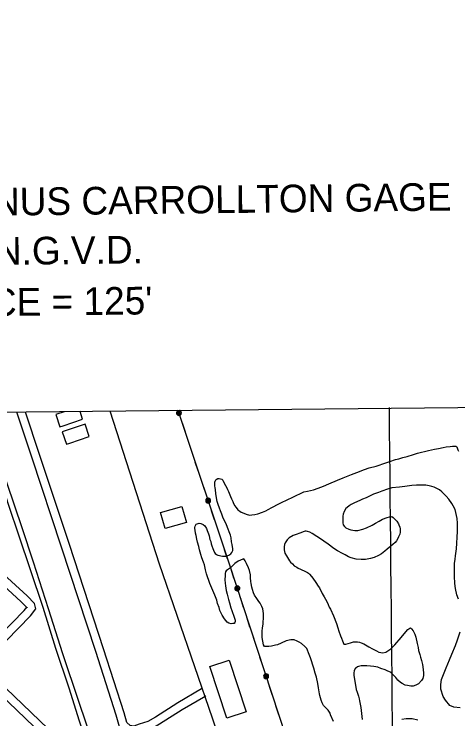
# Model space of a CAD drawing. Extents: x 3625074 to 3663148, y 511451 to 537151.
# Drawn here: x 3638362 to 3639965, y 530563 to 533109 of the extents above; entities that cross this region are included whole.
import ezdxf

# ---------------------------------------------------------------- set-up
doc = ezdxf.new("R2010")
doc.units = 0
for name, color, linetype in [('V-ANNO-SYMB', 7, 'Continuous'), ('V-BLDG-OTLN', 7, 'Continuous'), ('V-GRID-MAJR', 7, 'Continuous'), ('V-ROAD-CNTR', 7, 'Continuous'), ('V-SITE-VEGE', 7, 'Continuous'), ('V-TOPO-SHOR', 7, 'Continuous'), ('V-UTIL-LINE', 7, 'Continuous')]:
    doc.layers.add(name, color=color, linetype=linetype)

msp = doc.modelspace()

# ---------------------------------------------------------------- linework, layer by layer
at = {"layer": 'V-ANNO-SYMB'}
msp.add_lwpolyline([(3635134.1, 534859.2), (3646887.7, 534977.1), (3646920, 531757), (3635166.4, 531639)], close=True, dxfattribs=at)
at = {"layer": 'V-BLDG-OTLN'}
for p, q in [((3638543.3, 531672.9), (3638512.7, 531662.6)), ((3638512.7, 531662.6), (3638527.7, 531618)), ((3638600.4, 531673.5), (3638543.3, 531672.9)), ((3638609.7, 531645.6), (3638600.4, 531673.5)), ((3638539.3, 531621.9), (3638609.7, 531645.6)), ((3638527.7, 531618), (3638539.3, 531621.9))]:
    msp.add_line(p, q, dxfattribs=at)
for points in [[(3638562.9, 531559.7), (3638633.3, 531583.4), (3638618.3, 531628), (3638536.2, 531600.4), (3638551.2, 531555.8)], [(3638890.8, 531309.1), (3638967.7, 531331), (3638984.4, 531272.5), (3638907.5, 531250.5)], [(3639130.5, 530566.5), (3639069.4, 530753), (3639139.4, 530775.9), (3639200.6, 530589.4)]]:
    msp.add_lwpolyline(points, close=True, dxfattribs=at)
at = {"layer": 'V-GRID-MAJR'}
msp.add_spline([(3639863.3, 516966), (3639803.4, 523023.6), (3639743.5, 529084.3), (3639717.7, 531688.3)], degree=3, dxfattribs=at)
at = {"layer": 'V-ROAD-CNTR'}
for points in [[(3639054.4, 530645.9), (3638969.6, 530596.3), (3638887.9, 530544.3), (3638856.7, 530526.6), (3638824.1, 530516.4), (3638798.1, 530505.4), (3638767.4, 530512), (3638743.4, 530534.3), (3638731.3, 530576.6), (3638656.9, 530807.1), (3638533.3, 531183.4), (3638425.6, 531508.8), (3638371.8, 531671.2)], [(3639039.2, 530671.8), (3638953.9, 530621.9), (3638872.4, 530570), (3638844.7, 530554.3), (3638813.7, 530544.6), (3638795.1, 530536.7), (3638781.8, 530539.6), (3638769.9, 530550.6), (3638760, 530585.3), (3638685.4, 530816.4), (3638561.8, 531192.8), (3638454.1, 531518.3), (3638403.3, 531671.5)], [(3641281.6, 525841.1), (3641098.9, 526012), (3640826, 526257.4), (3640580.6, 526480.9), (3640429.4, 526617.6), (3640415.2, 526626), (3640366.9, 526684.8), (3640332.1, 526773.7), (3640230.2, 527097), (3640103.9, 527473.5), (3639951.7, 527944.2), (3639780.8, 528466.5), (3639584.8, 529066.7), (3639366.2, 529720.6), (3639078.6, 530566.1), (3638887.8, 531122.3), (3638708.6, 531674.6)], [(3638246.1, 530755.7), (3638421.5, 530935.4), (3638441.1, 530960.4), (3638436, 530979.7), (3638409, 531008), (3638280.6, 531124.8), (3638034.2, 531360.7), (3637973.9, 531417.5)], [(3638224.2, 530776.3), (3638398.9, 530955.1), (3638408.3, 530967.2), (3638409, 530964.6), (3638388, 530986.5), (3638260.1, 531102.9), (3638013.5, 531338.9), (3637953, 531396)], [(3638246.1, 530755.7), (3638362.8, 530645.7), (3638638.6, 530380.7)], [(3638225.1, 530734.2), (3638342.1, 530624), (3638617.8, 530359.1)]]:
    msp.add_lwpolyline(points, dxfattribs=at)
at = {"layer": 'V-SITE-VEGE'}
for points in [[(3639259.8, 531310), (3639271.3, 531314.7), (3639280.5, 531320), (3639293.1, 531326.5), (3639300.6, 531330.6), (3639310.9, 531336.4), (3639318.4, 531340), (3639328.7, 531345.3), (3639368.9, 531364.7), (3639383.3, 531371.2), (3639394.2, 531376.5), (3639409.1, 531383), (3639422.3, 531385.4), (3639444.2, 531390.8), (3639460.9, 531396.8), (3639479.3, 531403.9), (3639498.8, 531412.7), (3639530.4, 531425.7), (3639550.5, 531433.4), (3639581, 531445.9), (3639600.5, 531453.5), (3639628.1, 531463.6), (3639645.4, 531469.6), (3639669.5, 531476.7), (3639705.2, 531488.6), (3639719, 531492.8), (3639739.7, 531499.9), (3639752.4, 531502.9), (3639766.2, 531507.1), (3639781.7, 531511.3), (3639804.7, 531518.5), (3639819.1, 531523.2), (3639858.8, 531532.8), (3639881.3, 531537.1), (3639895.1, 531539.5), (3639911.8, 531543.7), (3639922.7, 531545.6), (3639937.1, 531547.5), (3639946.4, 531548.1), (3639958.5, 531548.2), (3639962, 531545.4), (3639965, 531535.6), (3639967.9, 531529.9)], [(3639131.6, 530912.9), (3639121.7, 530924.9), (3639114, 530938.1), (3639105.8, 530954.8), (3639102.8, 530965.7), (3639096.9, 530980.1), (3639093.9, 530991.6), (3639087.4, 531010), (3639069.6, 531051.9), (3639056.6, 531087.6), (3639053, 531101.4), (3639049.4, 531119.2), (3639046.4, 531129.6), (3639040.5, 531145.1), (3639036.3, 531156.6), (3639032.1, 531173.9), (3639029.7, 531185.4), (3639024.9, 531202.1), (3639022.5, 531213), (3639019.5, 531225.7), (3639017.7, 531233.7), (3639015.8, 531244.7), (3639015.2, 531250.4), (3639015.1, 531255.1), (3639016.3, 531259.1), (3639019.6, 531266.1), (3639023.1, 531268.4), (3639031.1, 531270.2), (3639036.9, 531269.1), (3639045.6, 531265.2), (3639050.8, 531261.2), (3639056.7, 531250.8), (3639059.7, 531243.4), (3639063.8, 531231.9), (3639066.8, 531224.4), (3639069.8, 531211.7), (3639072.8, 531203.7), (3639074, 531195.1), (3639077, 531188.7), (3639079.9, 531178.4), (3639082.3, 531172.6), (3639085.8, 531164.6), (3639088.2, 531160.6), (3639093.4, 531156.6), (3639098.1, 531154.9), (3639114.8, 531151), (3639127.5, 531151.2), (3639134.4, 531153), (3639137.3, 531154.1), (3639141.3, 531157.6), (3639144.7, 531160), (3639148.2, 531164.1), (3639152.1, 531171.6), (3639152.1, 531177.4), (3639150.2, 531192.9), (3639147.8, 531203.3), (3639145.9, 531217.1), (3639144.1, 531226.3), (3639138.8, 531239), (3639135.8, 531248.2), (3639129.3, 531263.7), (3639116.3, 531291.8), (3639112.2, 531303.3), (3639108, 531314.2), (3639103.9, 531324), (3639099.1, 531337.8), (3639096.1, 531348.2), (3639091.3, 531376.4), (3639089.4, 531391.4), (3639088.7, 531397.7), (3639087.5, 531405.2), (3639086.9, 531411), (3639086.8, 531418.5), (3639088.5, 531422.5), (3639090.8, 531427.2), (3639092.5, 531428.3), (3639098.2, 531431.3), (3639103.4, 531431.3), (3639112.1, 531429.1), (3639116.2, 531425.1), (3639120.9, 531415.3), (3639130.3, 531398.1), (3639132.6, 531392.4), (3639136.2, 531384.3), (3639144.4, 531366.5), (3639147.4, 531358.5), (3639152.1, 531348.1), (3639155.1, 531340.7), (3639159.2, 531332.6), (3639162.7, 531327.5), (3639167.4, 531321.8), (3639170.9, 531317.8), (3639177.3, 531313.8), (3639182.5, 531310.4), (3639192.3, 531306.4), (3639200.5, 531302.5), (3639212.6, 531299.7), (3639220.7, 531299.8), (3639232.2, 531301), (3639242.6, 531304), (3639259.8, 531310)], [(3639967.4, 530996.2), (3639962.1, 531011.7), (3639957.2, 531034.1), (3639954.2, 531052), (3639952.7, 531079.1), (3639952.6, 531094.7), (3639953, 531114.3), (3639953.4, 531124.7), (3639955, 531139.7), (3639956.6, 531151.8), (3639959.8, 531177.8), (3639961.4, 531198.6), (3639962.3, 531219.4), (3639963.8, 531240.2), (3639963.5, 531270.8), (3639962.8, 531287.5), (3639958.5, 531308.2), (3639955, 531319.2), (3639948.5, 531332.9), (3639943.2, 531341.5), (3639932.7, 531357), (3639922.8, 531367.9), (3639907.6, 531383.3), (3639898.9, 531390.1), (3639879.2, 531399.8), (3639871.1, 531403.1), (3639861.8, 531405.4), (3639849.1, 531407), (3639836.4, 531407.4), (3639815.6, 531407.2), (3639798.9, 531406.5), (3639774.1, 531402.8), (3639754.5, 531400.3), (3639726.9, 531397.7), (3639711.3, 531393.5), (3639690.1, 531385.8), (3639678, 531381), (3639660.7, 531375.1), (3639651, 531369.8), (3639633.8, 531362.1), (3639621.1, 531356.8), (3639613.1, 531353.3), (3639600.4, 531347.4), (3639592.4, 531343.8), (3639580.3, 531338), (3639572.9, 531333.3), (3639564.9, 531327.4), (3639560.9, 531323.3), (3639554.6, 531312.9), (3639551.3, 531303), (3639549.6, 531295), (3639549.1, 531285.1), (3639549.3, 531271.3), (3639551.1, 531263.8), (3639555.2, 531258.1), (3639561, 531252.9), (3639571.4, 531248.4), (3639578.9, 531246.2), (3639592.8, 531243.5), (3639604.3, 531243.6), (3639622.2, 531248.9), (3639634.8, 531253.7), (3639655.5, 531263.1), (3639668.1, 531270.7), (3639681.3, 531277.8), (3639693.4, 531284.8), (3639709.5, 531291.3), (3639718.1, 531293.7), (3639726.7, 531293.8), (3639732, 531291), (3639744.2, 531277.8), (3639750.7, 531268.1), (3639752.4, 531264.6), (3639756, 531256), (3639756.6, 531250.3), (3639756.7, 531243.9), (3639757.3, 531238.2), (3639756.2, 531230.1)], [(3639756.2, 531230.1), (3639753.4, 531225.4), (3639751.1, 531220.8), (3639748.9, 531215), (3639743.2, 531206.3), (3639738.6, 531200.5), (3639730, 531192.9), (3639723.2, 531187), (3639710, 531176.5), (3639702, 531168.9), (3639688.8, 531159), (3639679.1, 531153.1), (3639662.4, 531146.6), (3639649.8, 531142.5), (3639631.3, 531139.4), (3639616.3, 531139.3), (3639597.9, 531140.8), (3639579.9, 531144.7), (3639570.7, 531148.6), (3639558.5, 531155.4), (3639548.6, 531161.1), (3639530.6, 531170.7), (3639516.7, 531179.2), (3639496.9, 531194), (3639465.6, 531215.7), (3639455.7, 531221.9), (3639439.4, 531233.3), (3639430.2, 531237.2), (3639421.5, 531240.6), (3639417.4, 531241.1), (3639414, 531241.1), (3639409.9, 531240.5), (3639393.8, 531234.6), (3639381.2, 531229.2), (3639370.3, 531225.1), (3639355.4, 531216.9), (3639348.5, 531210.5), (3639341.1, 531199.4), (3639338.9, 531193.1), (3639337.2, 531185), (3639337.3, 531174), (3639339.1, 531167.7), (3639340.3, 531161.3), (3639345.6, 531152.2), (3639357.3, 531134.4), (3639360.3, 531129.8), (3639367.8, 531122.9), (3639374.2, 531116.7), (3639383.5, 531111), (3639388.2, 531107.6), (3639396.9, 531103.6), (3639415.4, 531095.7), (3639421.8, 531091.8), (3639425.8, 531089.5), (3639429.3, 531086.1), (3639436.9, 531078.1), (3639441.6, 531071.7), (3639452.7, 531056.3), (3639460.9, 531043.1), (3639465, 531036.2), (3639475, 531016.7), (3639482.7, 531004.1), (3639486.8, 530996), (3639493.2, 530985.1), (3639496.8, 530975.9), (3639500.9, 530966.7), (3639505, 530959.9), (3639515.7, 530935.2), (3639526.9, 530907.6), (3639532.2, 530892.1), (3639535.8, 530880), (3639541.8, 530862.7), (3639545.3, 530854.7), (3639548.3, 530844.9), (3639551.2, 530839.2), (3639553.6, 530833.4), (3639561.1, 530833.5), (3639577.8, 530838.3), (3639588.7, 530841.3), (3639602.5, 530841.4), (3639609.5, 530840.9), (3639616.4, 530838.6), (3639625.1, 530834.1), (3639643.1, 530823.3), (3639656.5, 530816), (3639671, 530808.6), (3639680.2, 530804.7), (3639694.1, 530802.5), (3639704.5, 530804.9), (3639723.4, 530816.6), (3639737.7, 530831.2), (3639759.9, 530856.8), (3639770.7, 530870.8), (3639784.4, 530885.9), (3639791.3, 530890.6), (3639793.6, 530891.7), (3639797.7, 530888.3), (3639803.5, 530880.9), (3639810, 530868.8), (3639813.6, 530858.5), (3639817.8, 530835.4)], [(3639515.4, 530554.4), (3639505.3, 530578.5), (3639503.5, 530583.7), (3639496.5, 530595.1), (3639491.3, 530599.7), (3639484.9, 530606.6), (3639479.6, 530611.7), (3639474.9, 530621.5), (3639471.3, 530631.2), (3639467.1, 530647.9), (3639465.3, 530654.3), (3639462.2, 530675.6), (3639459.8, 530691.1), (3639454.4, 530713.6), (3639450.2, 530728.5), (3639444.8, 530746.9), (3639441.8, 530757.9), (3639435.9, 530772.8), (3639432.3, 530784.3), (3639425.2, 530802.1), (3639422.2, 530811.3), (3639419.9, 530817.1), (3639412.3, 530825.1), (3639400.1, 530835.4), (3639392, 530841), (3639384.4, 530844.4), (3639374, 530848.4), (3639368.2, 530848.9), (3639361.3, 530848.8), (3639344.6, 530845.8), (3639327.4, 530836.4), (3639314.2, 530831), (3639306.1, 530829.8), (3639292.3, 530826.2), (3639282.5, 530824.4), (3639266.9, 530824.2), (3639262.8, 530830.5), (3639258.5, 530857), (3639258.3, 530881.3), (3639259.3, 530891.1), (3639261.5, 530906.1), (3639263, 530932.7), (3639262.8, 530944.2), (3639260.4, 530960.3), (3639256.8, 530969.5), (3639250.9, 530981), (3639245.7, 530987.9), (3639238.7, 530997.6), (3639231, 531010.2), (3639227.5, 531018.3), (3639223.3, 531030.4), (3639220.9, 531039.6), (3639218.5, 531052.2), (3639217.3, 531059.7), (3639216.6, 531073), (3639215.9, 531083.4), (3639212.3, 531098.9), (3639208.7, 531108.7), (3639201.6, 531124.8), (3639196.9, 531134), (3639191.7, 531142), (3639188.2, 531140.8), (3639172.1, 531132.6), (3639159.5, 531124.4), (3639148.7, 531113.9), (3639143.5, 531108.6), (3639137.2, 531104.5), (3639133.2, 531102.2), (3639128, 531098.1), (3639126.3, 531094.6), (3639125.2, 531088.8), (3639124.2, 531080.7), (3639123.8, 531065.1), (3639124.4, 531053.6), (3639126.3, 531043.8), (3639128.2, 531027.1), (3639131.8, 531013.9), (3639136.6, 530994.3), (3639140.1, 530982.8), (3639144.9, 530965), (3639149.1, 530955.2), (3639157.4, 530931), (3639160.4, 530919.5), (3639161, 530915.5), (3639159.3, 530910.9), (3639157, 530908), (3639151.9, 530907.3), (3639146.7, 530906.1), (3639138, 530908.9), (3639131.6, 530912.9)], [(3639973.6, 530602.7), (3639950.5, 530606), (3639936.6, 530611.6), (3639920.8, 530631.1), (3639912, 530643.7), (3639904.3, 530670.1), (3639903.5, 530688), (3639905.6, 530705.9), (3639915.2, 530730.2), (3639922.5, 530748.2), (3639934.9, 530777.2), (3639944, 530796.9), (3639956.4, 530828.2), (3639963.7, 530848.4), (3639973.2, 530877.9)], [(3639817.8, 530835.4), (3639821.4, 530821.1), (3639823.3, 530810.1), (3639827.4, 530796.3), (3639830.4, 530785.9), (3639834, 530774.4), (3639837.6, 530760.1), (3639840.1, 530741.6), (3639840.8, 530728.9), (3639840.9, 530719.7), (3639838.1, 530708.7), (3639833.6, 530701.7), (3639822.7, 530690.1), (3639813, 530685.4), (3639803.2, 530681.8), (3639795.7, 530681.7), (3639783.6, 530683.4), (3639775.4, 530685.6), (3639764.4, 530690.7), (3639757.5, 530695.2), (3639748.2, 530703.2), (3639740.6, 530712.4), (3639731.8, 530722.7), (3639723.7, 530730.7), (3639710.3, 530737.4), (3639702.2, 530740.3), (3639687.2, 530745.9), (3639676.2, 530749.8), (3639661.1, 530752.5), (3639649.6, 530753.6), (3639636.9, 530755.2), (3639621.3, 530755), (3639616.1, 530754.4), (3639606.3, 530752.6), (3639602.3, 530750.8), (3639596.6, 530746.7), (3639594.3, 530745), (3639590.3, 530736.8), (3639589.8, 530729.3), (3639589.9, 530721.3), (3639597.9, 530670), (3639600.9, 530660.2), (3639606.8, 530645.8), (3639609.2, 530636.1), (3639610.4, 530628), (3639614.7, 530604.4), (3639619.7, 530561.7)], [(3639762.8, 530562.6), (3639778.9, 530565), (3639800.3, 530565.2), (3639820.5, 530559.7)]]:
    msp.add_lwpolyline(points, dxfattribs=at)
at = {"layer": 'V-TOPO-SHOR'}
for points in [[(3638444.5, 529912.8), (3638431.2, 529920.5), (3638519.5, 530055.1), (3638601.8, 530181.6), (3638659, 530267.6), (3638682.8, 530301.1), (3638684.8, 530312.8), (3638679.7, 530326.2), (3638639.8, 530430.6), (3638597.9, 530555.4), (3638560.6, 530674.3), (3638513.1, 530817.3), (3638466.9, 530965.5), (3638421.6, 531101.4), (3638380.8, 531222.7), (3638343.4, 531334.1), (3638298.2, 531470), (3638257.1, 531611.7), (3638236.1, 531669.8)], [(3638444.5, 529912.8), (3638530.4, 530043.9), (3638610.4, 530169.2), (3638676.5, 530266.2), (3638690.2, 530282.9), (3638694.3, 530288.1), (3638697.3, 530292.2), (3638698.5, 530295.6), (3638699.1, 530299.1), (3638698.7, 530307.3), (3638684.8, 530355.9), (3638649.7, 530465.5), (3638595.5, 530626), (3638538.5, 530798.3), (3638486.6, 530960.5), (3638432, 531129.3), (3638391.2, 531252.9), (3638337.6, 531413.5), (3638281.8, 531587.5), (3638254, 531670)]]:
    msp.add_lwpolyline(points, dxfattribs=at)
at = {"layer": 'V-UTIL-LINE'}
for points in [[(3638954.7, 531677), (3638951.7, 531675.3), (3638949.6, 531672.5), (3638948.7, 531669.1), (3638949.1, 531665.7), (3638950.8, 531662.6), (3638953.6, 531660.5), (3638957, 531659.5), (3638960.5, 531660), (3638963.5, 531661.7), (3638965.7, 531664.5), (3638966.6, 531667.9), (3638966.2, 531671.4)], [(3638957.6, 531668.5), (3638959.4, 531670.8), (3638957, 531670.9), (3638955.4, 531668.6), (3638956.7, 531666), (3638959.9, 531666.9), (3638962.1, 531671.1), (3638959.2, 531674.2), (3638954.4, 531673.9), (3638952.1, 531669.9), (3638952.6, 531665.5), (3638956.7, 531662.9), (3638962, 531664.4), (3638966.2, 531671.4), (3638964.4, 531674.4), (3638961.7, 531676.6), (3638959.8, 531677.1)], [(3646463.5, 521294.4), (3643690.2, 523896.2), (3642430.9, 525039.6), (3641157.8, 526208.7), (3640560, 526745.2), (3640328.9, 527487.9), (3640092.7, 528208), (3639626.2, 529640.2), (3639138.7, 531125.2), (3638954.8, 531677)], [(3638980.7, 531599.3), (3638970, 531631.5)], [(3639004.1, 531529.1), (3638993.4, 531561.3)], [(3639027.5, 531458.9), (3639016.8, 531491.1)], [(3639050.9, 531388.6), (3639040.2, 531420.9)], [(3639063.3, 531351.7), (3639065, 531354), (3639062.7, 531354), (3639061.1, 531351.8), (3639062.3, 531349.1), (3639065.6, 531350.1), (3639067.8, 531354.2), (3639064.8, 531357.3), (3639060, 531357.1), (3639057.7, 531353.1), (3639058.2, 531348.6), (3639062.3, 531346.1), (3639067.6, 531347.5), (3639071.8, 531354.5), (3639070.1, 531357.5), (3639067.3, 531359.7), (3639063.9, 531360.6), (3639060.4, 531360.2), (3639057.4, 531358.4), (3639055.2, 531355.7), (3639054.3, 531352.3), (3639054.7, 531348.8), (3639056.5, 531345.8), (3639059.2, 531343.6), (3639062.6, 531342.7), (3639066.1, 531343.1), (3639069.1, 531344.9), (3639071.3, 531347.6), (3639072.2, 531351), (3639071.8, 531354.5)], [(3639086.3, 531282.4), (3639075.6, 531314.7)], [(3639109.7, 531212.2), (3639099, 531244.4)], [(3639133.1, 531142), (3639122.4, 531174.2)], [(3639156.3, 531071.7), (3639145.7, 531104)], [(3639168.5, 531034.7), (3639170.2, 531036.9), (3639167.9, 531037), (3639166.3, 531034.8), (3639167.5, 531032.1), (3639170.8, 531033), (3639173, 531037.2), (3639170.1, 531040.3), (3639165.2, 531040.1), (3639163, 531036.1), (3639163.4, 531031.6), (3639167.5, 531029.1), (3639172.8, 531030.5), (3639177, 531037.5), (3639175.3, 531040.5), (3639172.5, 531042.7), (3639169.1, 531043.6), (3639165.7, 531043.2), (3639162.6, 531041.5), (3639160.4, 531038.7), (3639159.5, 531035.3), (3639159.9, 531031.8), (3639161.6, 531028.8), (3639164.4, 531026.6), (3639167.8, 531025.7), (3639171.3, 531026.1), (3639174.3, 531027.8), (3639176.5, 531030.6), (3639177.4, 531034), (3639177, 531037.5)], [(3639191.2, 530965.3), (3639180.6, 530997.6)], [(3639214.3, 530895), (3639203.7, 530927.3)], [(3639237.4, 530824.7), (3639226.8, 530857)], [(3639260.5, 530754.4), (3639249.9, 530786.7)], [(3639272.6, 530717.3), (3639274.4, 530719.6), (3639272, 530719.7), (3639270.4, 530717.5), (3639271.6, 530714.8), (3639274.9, 530715.7), (3639277.1, 530719.8), (3639274.2, 530723), (3639269.4, 530722.7), (3639267.1, 530718.8), (3639267.5, 530714.3), (3639271.6, 530711.7), (3639277, 530713.1), (3639281.2, 530720.1), (3639279.4, 530723.2), (3639276.7, 530725.3), (3639273.3, 530726.3), (3639269.8, 530725.9), (3639266.8, 530724.1), (3639264.6, 530721.4), (3639263.6, 530718), (3639264.1, 530714.5), (3639265.8, 530711.4), (3639268.6, 530709.3), (3639271.9, 530708.3), (3639275.4, 530708.8), (3639278.5, 530710.5), (3639280.6, 530713.3), (3639281.6, 530716.6), (3639281.2, 530720.1)], [(3639295.4, 530648), (3639284.8, 530680.3)], [(3639318.5, 530577.6), (3639307.9, 530609.9)]]:
    msp.add_lwpolyline(points, dxfattribs=at)

# ---------------------------------------------------------------- texts
at = {"layer": 'V-ANNO-SYMB'}
for s, p in [("VERTICAL CLEARANCE = 153' MINUS CARROLLTON GAGE", (3636191.1, 532356.9)), ("LOWEST STEEL = 153' N.G.V.D.", (3636829.6, 532186)), ("VERTICAL CLEARANCE = 125' ", (3636952.5, 532002.9))]:
    msp.add_text(s, height=100, rotation=0.65, dxfattribs=at).set_placement(p)

doc.saveas('drawing.dxf')
